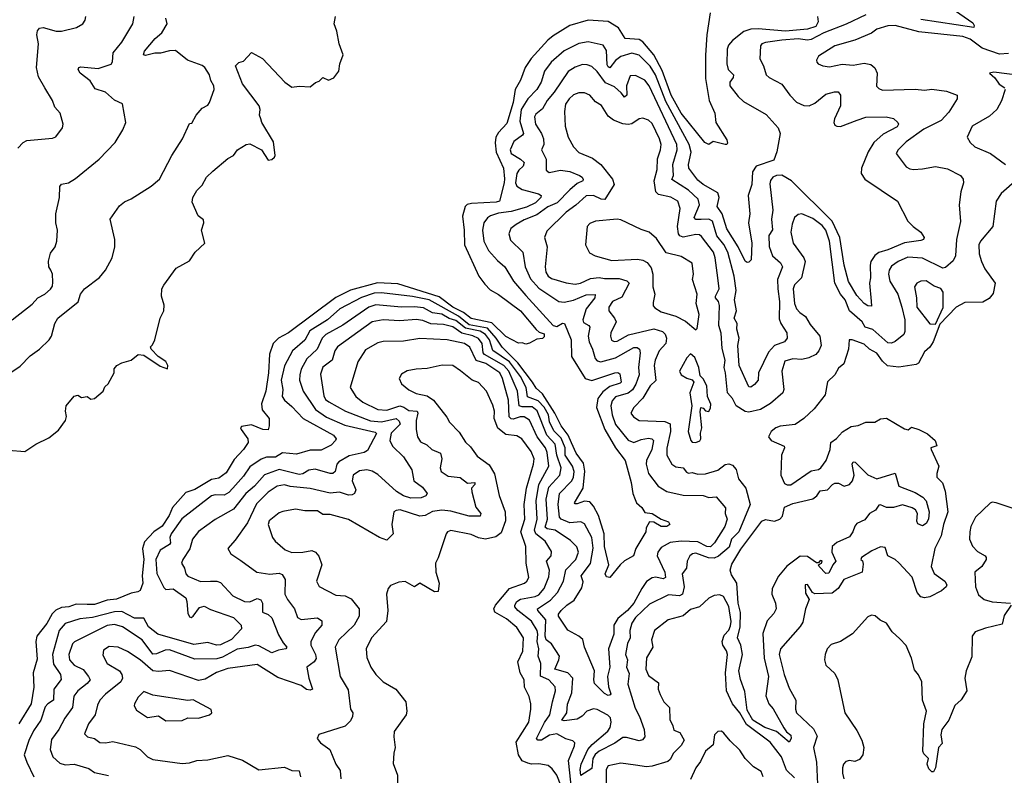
# Model space of a CAD drawing. Extents: x 1690054 to 1842981, y 782881 to 914114.
# Tile 274 of 656: x 1733166 to 1738552, y 872654 to 876787. Entities that reach past the tile are written whole.
import ezdxf

# ---------------------------------------------------------------- set-up
doc = ezdxf.new("R2010")
doc.units = 0

msp = doc.modelspace()

# ---------------------------------------------------------------- linework, layer by layer
at = {"layer": '0CON10XD'}
for points in [[(1733062, 874818), (1733168.9, 874891.1), (1733222.6, 874947.4), (1733275.4, 874984.6), (1733328.1, 875035), (1733340, 875055), (1733357.8, 875125), (1733375, 875153.5), (1733486.2, 875243.8), (1733498.5, 875285), (1733520, 875315), (1733603.4, 875376.6), (1733635, 875416.2), (1733672.5, 875485), (1733685.8, 875544.2), (1733686, 875585), (1733661.2, 875695), (1733711.9, 875768.1), (1733739.6, 875790.4), (1733775, 875807.8), (1733885, 875875.7), (1733930.8, 875915), (1733998.5, 876045), (1734057.5, 876135), (1734095, 876220), (1734108.3, 876221.7), (1734132, 876265), (1734165, 876303.3), (1734195, 876320), (1734205, 876333.3), (1734229.4, 876405), (1734227.8, 876425), (1734210.8, 876455), (1734204.3, 876485), (1734179.2, 876525), (1734165, 876537.1), (1734083.3, 876565), (1734017.9, 876617.9), (1733985, 876616.5), (1733936.4, 876603.6), (1733905, 876603.9), (1733855, 876590.6), (1733844.2, 876594.2), (1733849.4, 876615), (1733906.4, 876685), (1733943.8, 876715), (1733973.4, 876765), (1733966.2, 876795)], [(1733105, 874432), (1733195, 874424.3), (1733254.5, 874465.5), (1733325, 874500), (1733378.7, 874541.3), (1733416.2, 874595), (1733423, 874617), (1733416.4, 874646.4), (1733420, 874675), (1733465, 874727.5), (1733485, 874733.3), (1733505, 874721.2), (1733535, 874726.2), (1733555, 874711.2), (1733575, 874714.3), (1733622, 874755), (1733631.2, 874778.8), (1733650, 874795), (1733682.5, 874855), (1733683, 874877), (1733696.7, 874895), (1733725, 874910), (1733775.7, 874924.3), (1733815, 874955.8), (1733845, 874952.7), (1733935, 874892.1), (1733975, 874877.5), (1733976.9, 874895), (1733965, 874917.5), (1733924.1, 874944.1), (1733886, 874985), (1733882.3, 874997.7), (1733892, 875008), (1733905.8, 875035), (1733934.4, 875155), (1733954.2, 875195), (1733955.8, 875225.8), (1733941.2, 875275), (1733943.8, 875315), (1733953.8, 875335), (1734021.7, 875428.3), (1734095, 875468.8), (1734126, 875515), (1734178, 875565), (1734160, 875635), (1734173.3, 875675), (1734171.7, 875691.7), (1734142.5, 875715), (1734109.3, 875789.3), (1734113.8, 875815), (1734135, 875852.5), (1734165, 875882.5), (1734188.8, 875925), (1734222, 875958), (1734305, 876027.5), (1734335, 876044.3), (1734358, 876075), (1734405, 876104.4), (1734425, 876107.8), (1734488.8, 876075), (1734525, 876018.8), (1734545, 876023.1), (1734560.8, 876035), (1734564.3, 876045), (1734555, 876118.8), (1734490, 876225), (1734485.6, 876245), (1734478.5, 876265), (1734481.1, 876295), (1734475.2, 876315.2), (1734385, 876437.1), (1734346.7, 876535), (1734365, 876553.3), (1734390, 876560), (1734435, 876607.1), (1734494.3, 876575), (1734615.8, 876445), (1734655, 876418.1), (1734695, 876424.2), (1734755, 876420), (1734785, 876443.8), (1734805, 876451.2), (1734825, 876471.2), (1734855, 876456.2), (1734885, 876468.8), (1734912, 876505), (1734917.5, 876545), (1734935.3, 876595), (1734912.9, 876655), (1734900.8, 876725), (1734885.7, 876765), (1734892.9, 876805)], [(1733125, 875146), (1733235, 875230.8), (1733266, 875265), (1733303.8, 875285), (1733335, 875313.8), (1733345, 875330), (1733348.2, 875351.8), (1733345.7, 875395.7), (1733336.4, 875416.4), (1733325.3, 875435), (1733323.3, 875466.7), (1733335, 875510), (1733360, 875545), (1733370, 875575), (1733373.3, 875635), (1733363.6, 875675), (1733364.6, 875725.4), (1733384.4, 875815), (1733385.7, 875875), (1733395, 875887.5), (1733433.3, 875895), (1733471.7, 875918.3), (1733600.8, 876025), (1733687.5, 876115), (1733730, 876185), (1733746, 876225), (1733727.7, 876327.7), (1733685, 876347.1), (1733635, 876390), (1733578.1, 876408.1), (1733551.8, 876451.8), (1733497.1, 876495), (1733486.2, 876515), (1733490, 876525), (1733501.4, 876528.6), (1733595, 876520), (1733666.1, 876543.9), (1733673.4, 876556.6), (1733677.1, 876605), (1733725, 876664.4), (1733785.6, 876765), (1733792.2, 876805)], [(1733156.6, 876083.4), (1733184.4, 876115.6), (1733205, 876126), (1733345, 876139.2), (1733364.3, 876145.7), (1733400.8, 876195), (1733404.2, 876215), (1733387.5, 876275), (1733357.9, 876307.9), (1733345.5, 876345.5), (1733303.7, 876413.7), (1733268.9, 876475), (1733258.9, 876525), (1733269.5, 876655), (1733260.6, 876705), (1733263, 876727), (1733275, 876740), (1733295, 876744.4), (1733365, 876724.5), (1733395, 876724.5), (1733477.5, 876745), (1733511.2, 876765), (1733524, 876785), (1733527.5, 876805)], [(1736943.5, 876825), (1736925.3, 876705), (1736917, 876593), (1736917.7, 876465), (1736937.8, 876345), (1736968.8, 876275), (1736973.1, 876225), (1737035, 876129.2), (1737038.6, 876111.4), (1737035, 876104.3), (1737025, 876104.4), (1736959.5, 876120.5), (1736935, 876104.2), (1736913.1, 876115), (1736784.8, 876275), (1736729.7, 876375), (1736679.8, 876509.8), (1736635.4, 876595.4), (1736575, 876665.2), (1736555, 876678.5), (1736477.1, 876685), (1736441.7, 876741.7), (1736385, 876777.5), (1736275, 876785.3), (1736175, 876755.7), (1736085, 876698.6), (1736054.6, 876675), (1735964.5, 876575.5), (1735930.7, 876525), (1735905, 876455.6), (1735877.2, 876405), (1735865.4, 876335), (1735831, 876219), (1735785, 876170.7), (1735769.8, 876145), (1735766.4, 876113.6), (1735771.8, 876061.8), (1735812.2, 875975), (1735817.4, 875917.4), (1735816.8, 875895), (1735791.4, 875795), (1735771.5, 875788.5), (1735637.7, 875782.3), (1735614.1, 875775.9), (1735602.5, 875765), (1735587.4, 875712.6), (1735597.6, 875635), (1735599.3, 875555), (1735677.5, 875385), (1735710.5, 875340.5), (1735739.5, 875309.5), (1735785, 875284.5), (1735905.6, 875195), (1735991.8, 875091.8), (1736008, 875078), (1736035, 875068.8), (1736035, 875052.5), (1736025, 875042.5), (1735995, 875040), (1735955, 875017.5), (1735935, 875012.5), (1735915, 875020), (1735895, 875017.5), (1735825, 875054.4), (1735749.1, 875129.1), (1735635, 875153.3), (1735594.4, 875185.6), (1735535.3, 875215), (1735461.3, 875271.3), (1735235, 875341.3), (1735122.6, 875347.4), (1734975, 875307), (1734895, 875268.1), (1734636.8, 875075), (1734581.5, 875045), (1734552, 875015), (1734533.1, 874956.9), (1734527.2, 874855), (1734513.1, 874755), (1734488.6, 874685), (1734492.8, 874652.8), (1734530, 874605), (1734531.2, 874565), (1734525, 874544), (1734496.7, 874545), (1734435, 874570.6), (1734378.8, 874561.2), (1734373.8, 874555), (1734377.1, 874545), (1734413.8, 874495), (1734416.7, 874475), (1734391.2, 874435), (1734339.2, 874380.8), (1734295, 874307.9), (1734255, 874278.2), (1734215, 874271.3), (1734125, 874216.7), (1734075, 874201), (1734001.4, 874118.6), (1733983.8, 874075), (1733945, 874017.4), (1733900.2, 873985), (1733849.2, 873930.8), (1733837.2, 873895), (1733844.8, 873835), (1733836.8, 873745), (1733840.6, 873705), (1733824.8, 873665.2), (1733812.8, 873657.2), (1733775, 873650.9), (1733695, 873616.7), (1733645, 873611), (1733575, 873588.8), (1733535, 873587.8), (1733475, 873589), (1733435, 873576), (1733395, 873571.7), (1733363.9, 873556.1), (1733343.2, 873536.8), (1733315, 873484.7), (1733259.7, 873415), (1733253.7, 873385), (1733260.9, 873289.1), (1733240, 873215), (1733243.1, 873135), (1733228.4, 873045), (1733161.1, 872935)], [(1737795, 876814.3), (1737686.9, 876763.1), (1737565, 876716), (1737495, 876678.3), (1737475, 876675.2), (1737425, 876682), (1737334.3, 876675.7), (1737245, 876661.5), (1737226, 876655), (1737218.1, 876645), (1737215, 876572.5), (1737234.2, 876535), (1737249.4, 876485), (1737265, 876470.6), (1737335, 876434.4), (1737378.2, 876375), (1737416, 876336), (1737455, 876317.6), (1737485, 876315.9), (1737515, 876329.8), (1737575, 876379.7), (1737623.2, 876393.2), (1737643, 876393), (1737655.6, 876375), (1737656.1, 876315), (1737623.3, 876245), (1737620, 876225), (1737625, 876210.8), (1737635, 876203.8), (1737655, 876203.4), (1737747.5, 876237.5), (1737795, 876253.3), (1737905, 876256.6), (1737946.1, 876246.1), (1737969.6, 876225), (1737972.5, 876215), (1737965, 876201.3), (1737889.9, 876160.1), (1737838.4, 876115), (1737806.6, 876063.4), (1737770.6, 875975), (1737768.2, 875945), (1737789.6, 875915), (1737968.1, 875795), (1738024.2, 875684.2), (1738052.5, 875655), (1738095.5, 875625), (1738113.6, 875595), (1738110, 875585), (1738095, 875579.2), (1738005, 875567.3), (1737915, 875527.7), (1737866.1, 875513.9), (1737843.2, 875496.8), (1737822.4, 875465), (1737817.6, 875445), (1737819.7, 875375), (1737813.7, 875345), (1737823, 875247), (1737825, 875220), (1737805, 875222.7), (1737785, 875234.5), (1737745, 875278.2), (1737700, 875355), (1737675.5, 875445), (1737652.1, 875595), (1737610.7, 875685), (1737387.9, 875905), (1737335, 875937.1), (1737306.2, 875935), (1737285.6, 875925), (1737272.7, 875907.3), (1737270.2, 875889.8), (1737285.3, 875745.3), (1737278.3, 875695), (1737283.1, 875636.9), (1737263.5, 875606.5), (1737265, 875546.2), (1737284.7, 875495), (1737327.7, 875457.7), (1737339, 875435), (1737310.8, 875365), (1737312.5, 875315), (1737321.9, 875245), (1737320.5, 875150.5), (1737328.8, 875125), (1737361.5, 875075), (1737364.6, 875045), (1737350, 875025), (1737295.6, 875004.4), (1737262.1, 874967.9), (1737207.8, 874855), (1737204.6, 874815), (1737185, 874790.9), (1737165, 874776), (1737155, 874778), (1737102.4, 874895), (1737094.7, 875005), (1737101.6, 875045), (1737088.9, 875095), (1737091.1, 875125), (1737074.8, 875155), (1737086.7, 875195), (1737075.2, 875255), (1737085.9, 875305), (1737073.3, 875385), (1737039.8, 875515), (1737017.6, 875557.6), (1736979.5, 875605), (1736955, 875684.7), (1736935, 875695.2), (1736894.1, 875694.1), (1736864.1, 875694.1), (1736855.3, 875705), (1736884.3, 875775), (1736877.2, 875805), (1736824.8, 875855), (1736733.2, 875913.2), (1736742.4, 875935), (1736739.1, 875995), (1736763.2, 876075), (1736760.2, 876105), (1736609.3, 876425), (1736585, 876456.1), (1736535, 876481.8), (1736505, 876480.6), (1736484.8, 876425.2), (1736488, 876375), (1736475, 876362.7), (1736456.8, 876386.8), (1736419.2, 876419.2), (1736370.9, 876440.9), (1736325, 876503.8), (1736295, 876531.5), (1736270.9, 876540.9), (1736245, 876542.2), (1736205, 876527.8), (1736166.8, 876503.2), (1736089.7, 876390.3), (1736051.4, 876345), (1736025, 876299.6), (1735989.8, 876270.2), (1735981.9, 876255), (1735986.9, 876215), (1736019.8, 876165), (1736031.2, 876135), (1736034, 876105), (1736021.1, 876075), (1736045.3, 876025), (1736045, 875963.3), (1736061.4, 875951.4), (1736125, 875963.1), (1736175, 875956.8), (1736228.1, 875935), (1736242.2, 875925), (1736248, 875912), (1736245.7, 875905), (1736215, 875890.3), (1736175, 875856.5), (1736106.7, 875785), (1736055, 875762.6), (1735995, 875719.6), (1735925, 875692.1), (1735882.5, 875667.5), (1735853.3, 875645), (1735841.5, 875615), (1735851.5, 875581.5), (1735918, 875515), (1735931.6, 875435), (1735960.2, 875370.2), (1736005, 875319.3), (1736071.8, 875275)], [(1737530.9, 876805), (1737533.3, 876775), (1737520.8, 876749.2), (1737475, 876734.4), (1737355.6, 876724.4), (1737205, 876736.8), (1737164.5, 876735), (1737127.4, 876722.6), (1737065, 876674), (1737043.1, 876646.9), (1737035.2, 876625), (1737034.8, 876544.8), (1737041.3, 876515), (1737070.7, 876485), (1737069.4, 876470.6), (1737050.3, 876445), (1737049.6, 876425), (1737096.5, 876366.5), (1737125, 876338.9), (1737248.6, 876268.6), (1737315, 876195.8), (1737325.2, 876165.2), (1737307.3, 876065), (1737292, 876018), (1737195, 875985.3), (1737174.4, 875955), (1737171.7, 875885), (1737150.7, 875825), (1737160.8, 875725), (1737152.7, 875675), (1737171.1, 875565), (1737166.4, 875473.6), (1737155, 875460.8), (1737145, 875459.2), (1737135, 875466), (1737096.5, 875545), (1737035, 875642.5), (1737008.5, 875725), (1736980.8, 875765), (1736992.5, 875815), (1736985, 875840.4), (1736904.6, 875885), (1736875, 875908.8), (1736826.8, 875975), (1736825.3, 875995), (1736838.2, 876061.8), (1736828.9, 876105), (1736699.9, 876339.9), (1736643.8, 876485), (1736615, 876532.7), (1736555, 876592.7), (1736515, 876603.8), (1736454.2, 876585.8), (1736425, 876564.2), (1736395, 876524.3), (1736385, 876528.6), (1736379.7, 876539.7), (1736375, 876618.8), (1736358.3, 876648.2), (1736275, 876666), (1736225, 876657.5), (1736145, 876617.6), (1736074, 876555), (1736036.4, 876505), (1736018.3, 876445), (1735994.8, 876405.2)], [(1738285, 876836.4), (1738379.3, 876769.3), (1738387.8, 876755), (1738385.8, 876745), (1738095, 876787.4)], [(1738575, 876602.1), (1738525, 876598.1), (1738431.3, 876631.3), (1738365, 876680.2), (1738324.2, 876695.8), (1738085, 876720), (1737955, 876755.3), (1737915, 876753.4), (1737855, 876735.3), (1737825, 876713.3), (1737735, 876674.5), (1737624.3, 876645), (1737535, 876587.1), (1737524.4, 876565.6), (1737525.8, 876555), (1737534.2, 876545), (1737558.8, 876535), (1737595, 876529.1), (1737665, 876543.8), (1737725, 876538.2), (1737785, 876548.5), (1737821.2, 876541.2), (1737843.8, 876523.8), (1737857.1, 876495), (1737853.3, 876423.3), (1737865, 876410), (1737885, 876400.8), (1738065, 876406.8), (1738115, 876402.1), (1738155, 876407.9), (1738236, 876396), (1738293.8, 876375), (1738294.3, 876355), (1738248.9, 876281.1), (1738206.5, 876235), (1738111.3, 876188.7), (1738015, 876118.5), (1737972, 876075), (1737961.2, 876055), (1738015, 875981.8), (1738035, 875970.9), (1738055, 875968.5), (1738105, 875970.5), (1738175, 875983.9), (1738242, 875972), (1738311.4, 875935), (1738326.9, 875915), (1738328.9, 875895), (1738313.9, 875845), (1738305.4, 875775), (1738312.6, 875682.6), (1738289.6, 875585), (1738284.6, 875495.4), (1738272.4, 875467.6), (1738229.3, 875430.7), (1738215, 875427.5), (1738105, 875482.3), (1738025, 875488), (1737970.9, 875465), (1737935, 875438.2), (1737922.3, 875417.7), (1737919.2, 875395), (1737926.3, 875356.3), (1737969.4, 875285), (1737990.9, 875215), (1738008.5, 875145), (1738008.3, 875081.7), (1738001.9, 875065), (1737955, 875027.2), (1737935, 875017.4), (1737915, 875019.5), (1737832.7, 875092.7), (1737790, 875105), (1737773.7, 875133.7), (1737705.2, 875195), (1737680.7, 875255), (1737655.2, 875285), (1737624.5, 875345), (1737596.2, 875575), (1737575.2, 875635), (1737555, 875660.8), (1737505, 875698.8), (1737445, 875724.5), (1737425, 875721.9), (1737404.5, 875705), (1737390.9, 875669.1), (1737383.9, 875625), (1737397.8, 875565), (1737455.5, 875485), (1737463.3, 875465), (1737442, 875375), (1737403.5, 875336.5), (1737396.3, 875315), (1737405, 875234.2), (1737415.3, 875205), (1737434, 875186)], [(1738637.3, 876482.7), (1738495, 876500), (1738470, 876495), (1738499.7, 876469.7), (1738524.2, 876435), (1738554, 876415)], [(1735994.8, 876405.2), (1735945, 876354.6), (1735909.8, 876295), (1735901.3, 876231.3), (1735921.1, 876165), (1735917.3, 876155), (1735869.8, 876120.2), (1735848.2, 876075), (1735854.6, 876055), (1735904.6, 876025), (1735925.4, 876005), (1735920.4, 875985), (1735896.6, 875963.4), (1735886.3, 875945), (1735877.6, 875895), (1735885, 875875.6), (1735915, 875858.6), (1736004.6, 875834.6), (1736018.6, 875825), (1736016.7, 875815), (1735987.9, 875785), (1735938, 875762), (1735855, 875737.7), (1735785, 875728), (1735740.6, 875715), (1735725, 875703.5), (1735705.3, 875675), (1735697.3, 875635), (1735705.2, 875575.2), (1735730, 875525), (1735778.9, 875468.9), (1735820.4, 875435), (1735867.2, 875357.2), (1735935, 875277.6), (1736085, 875114.6), (1736105, 875109.6), (1736135, 875127.7), (1736145.8, 875125.8), (1736183.5, 875035), (1736184.3, 874945), (1736260, 874825), (1736295, 874814), (1736421.2, 874855), (1736437.3, 874857.3), (1736449.1, 874849.1), (1736455.3, 874805), (1736451.3, 874798.7), (1736395, 874781.4), (1736355, 874751.6), (1736328.7, 874715), (1736320.9, 874665), (1736366.6, 874545), (1736424.9, 874444.9), (1736477.3, 874375), (1736510.5, 874255), (1736520, 874195), (1736532.7, 874162.7), (1736539.3, 874145), (1736568.8, 874118.8), (1736585, 874092), (1736625, 874085.4), (1736674.7, 874054.7), (1736715, 874041.1), (1736721.5, 874025), (1736705, 874015.3), (1736675, 874015.3), (1736635, 874037.5), (1736610.6, 874039.4), (1736592.7, 874007.3), (1736591.2, 873985), (1736536.9, 873895), (1736524, 873855), (1736475, 873826.2), (1736451.2, 873805), (1736395, 873735.8), (1736375, 873739.4), (1736368.8, 873755), (1736389.5, 873805), (1736364.8, 873905), (1736363.9, 873975), (1736331.4, 874075), (1736305, 874126.7), (1736285, 874150.3), (1736255, 874153.9), (1736215, 874137.8), (1736205, 874138), (1736200.6, 874145), (1736247.8, 874225), (1736258.2, 874318.2), (1736250.3, 874360.3), (1736209.2, 874415), (1736185, 874471.6), (1736167, 874515), (1736128, 874565), (1736093.6, 874635), (1736025, 874740.7), (1735991.1, 874771.1), (1735971.7, 874805), (1735890.3, 874910.3), (1735804.6, 874995), (1735772.1, 875045), (1735725, 875098.9), (1735625, 875117.6), (1735566.1, 875165), (1735405, 875253.8), (1735315, 875272.3), (1735145, 875292.6), (1735105, 875290.9), (1735035, 875268.1), (1734917.3, 875205), (1734849.7, 875145), (1734753.7, 875085), (1734725, 875033.3), (1734657.8, 874975), (1734615, 874894.4), (1734595.7, 874815), (1734604.8, 874765), (1734601.3, 874725), (1734613.8, 874705), (1734655, 874670.4), (1734716.2, 874605), (1734883.1, 874515), (1734897.5, 874495), (1734892.9, 874485), (1734869.8, 874460.2), (1734815, 874431.8), (1734755, 874432.6), (1734679.7, 874410.3), (1734603.1, 874416.9), (1734565.6, 874394.4), (1734516.8, 874393.2), (1734487.5, 874382.5), (1734425, 874341.6), (1734389.8, 874290.2), (1734331.1, 874225), (1734309.5, 874200.5), (1734285, 874186.2), (1734235, 874188.4), (1734215, 874182.4), (1734053.6, 874056.4), (1733994.8, 873975), (1733987.4, 873955), (1733990.3, 873925), (1733985, 873915.6), (1733935, 873884.6), (1733911.6, 873835), (1733916.9, 873756.9), (1733955, 873680.8), (1733965, 873669.2), (1734005, 873673.8), (1734074.5, 873625), (1734081.2, 873605), (1734085, 873540), (1734095, 873520), (1734105, 873516.7), (1734115, 873523.8), (1734148.8, 873571.2), (1734175, 873578.9), (1734210.1, 873560.1), (1734335, 873516.8), (1734378.2, 873475), (1734378.9, 873455), (1734325, 873396.2), (1734265, 873368), (1734243.3, 873365), (1734195, 873380.9), (1734119.2, 873369.2), (1733921.5, 873425), (1733871.6, 873465), (1733845, 873512.7), (1733795, 873512.8), (1733725, 873549.2), (1733685, 873547.1), (1733565, 873517.3), (1733495, 873509.6), (1733415, 873483.2), (1733382.5, 873445), (1733345.5, 873314.5), (1733351.2, 873261.2), (1733390, 873205), (1733392.6, 873177.4), (1733352.7, 873125), (1733351.8, 873065), (1733320, 873045), (1733305, 873027.5), (1733282.5, 872955), (1733242.5, 872897.5), (1733215.7, 872844.3), (1733190.4, 872765), (1733204.8, 872724.8), (1733242.7, 872645)], [(1737434, 875186), (1737465, 875163.6), (1737490.2, 875120.2), (1737543.2, 875055), (1737550, 875005), (1737537.3, 874975), (1737520, 874955), (1737483.1, 874936.9), (1737445, 874928.2), (1737395, 874932), (1737350.5, 874919.5), (1737334.6, 874865), (1737346.5, 874765), (1737340.6, 874745), (1737272.4, 874687.6), (1737217.8, 874655), (1737155, 874640.8), (1737135, 874643.5), (1737084.3, 874675), (1737064.2, 874714.2), (1737037, 874745), (1737027.5, 874855), (1737019.6, 874885), (1737024.7, 874925), (1737007.7, 874987.7), (1737003.1, 875073.1), (1736990.7, 875115), (1736994.2, 875224.2), (1736987.7, 875245), (1736972.3, 875265), (1736971.8, 875275), (1736991.5, 875315), (1736984.2, 875375), (1736970.9, 875485), (1736961.3, 875515), (1736895, 875601.1), (1736885, 875609.6), (1736865, 875612.4), (1736795, 875597.9), (1736776.9, 875605), (1736770.2, 875615), (1736763.9, 875655), (1736778.9, 875755), (1736766.1, 875795), (1736726.9, 875816.9), (1736660.8, 875830.8), (1736645.6, 875845.6), (1736637.1, 875905), (1736652.5, 875967.5), (1736654.4, 876025.6), (1736671.6, 876075), (1736674.7, 876105), (1736666.5, 876135), (1736625, 876218.5), (1736605, 876237.3), (1736575, 876247.5), (1736555, 876244.4), (1736515, 876217.1), (1736495, 876213.1), (1736465, 876217.5), (1736415, 876237.1), (1736385, 876260), (1736348.1, 876318.1), (1736315, 876338.5), (1736285, 876373.8), (1736255, 876386.7), (1736225, 876386.6), (1736195, 876375.3), (1736170.9, 876355), (1736152.5, 876325), (1736146.1, 876285), (1736150.4, 876205), (1736166.9, 876145), (1736195, 876090.8), (1736225, 876060.9), (1736299.8, 876029.8), (1736345, 875995.4), (1736409.6, 875915), (1736417.1, 875885), (1736366.9, 875803.1), (1736346.5, 875805), (1736305, 875825.2), (1736265, 875823.5), (1736208.2, 875771.8), (1736155.4, 875735), (1736049.2, 875630.7), (1736036.7, 875595), (1736052, 875545), (1736040, 875435), (1736044.2, 875405.8), (1736057.1, 875385), (1736075, 875371.2), (1736155, 875347.8), (1736205, 875340), (1736233.1, 875345), (1736287.9, 875372.1), (1736335, 875377.4), (1736365, 875370.6), (1736418.3, 875371.7), (1736445, 875371.9), (1736488, 875358), (1736499.6, 875345), (1736460.3, 875269.7), (1736408.2, 875245), (1736388.5, 875215), (1736387.8, 875195), (1736420.4, 875155), (1736428, 875135), (1736400.4, 875075), (1736397.9, 875055), (1736404.1, 875034.1), (1736417.1, 875027.1), (1736435, 875028.2), (1736496.3, 875063.7), (1736635, 875096.5), (1736681.7, 875081.7), (1736696.5, 875066.5), (1736704.7, 875045), (1736701.1, 875015), (1736664.7, 874975), (1736642.1, 874925), (1736636.7, 874895), (1736646.4, 874813.6), (1736615, 874783.8), (1736575, 874716.8), (1736526.2, 874665), (1736509.4, 874635), (1736524, 874614), (1736555.4, 874595.4), (1736695, 874588.2), (1736725, 874576.2), (1736726.5, 874535), (1736706.4, 874443.6), (1736705.3, 874405), (1736732.7, 874355), (1736755, 874341.4), (1736795, 874336.4), (1736812.6, 874312.6), (1736825, 874306.8), (1736845, 874310), (1736875, 874300.8), (1736917.4, 874302.6), (1736985, 874323.1), (1737025, 874354), (1737045, 874356.9), (1737065, 874349.6), (1737085, 874325.6), (1737098.6, 874275), (1737137.9, 874225), (1737161.6, 874135), (1737100, 873985), (1737060.4, 873945), (1737047.6, 873902.4), (1736987.8, 873852.2), (1736965, 873841.7), (1736934.2, 873844.2), (1736865, 873868), (1736846.2, 873865), (1736831.9, 873855), (1736817.8, 873825), (1736813.3, 873786.7), (1736790.6, 873755), (1736800, 873685), (1736792.5, 873645), (1736775, 873634.8), (1736715, 873640.4), (1736610.5, 873589.5), (1736535, 873516.7), (1736514.2, 873485), (1736504.2, 873445), (1736504.7, 873405), (1736491.3, 873375), (1736480.6, 873315), (1736490, 873285), (1736484.8, 873245), (1736499.7, 873209.7), (1736492.2, 873152.2), (1736531.8, 873021.8), (1736556.5, 872975), (1736581.2, 872905), (1736585, 872863.3), (1736573, 872847), (1736555, 872842.3), (1736485, 872860.4), (1736465, 872859.6), (1736421.3, 872828.7), (1736334.9, 872785.1), (1736313.2, 872766.8), (1736300.8, 872745), (1736295, 872690), (1736235, 872652), (1736231.9, 872685), (1736237, 872715), (1736274.5, 872795.5), (1736297.1, 872822.9), (1736383.3, 872895), (1736395.2, 872915), (1736400.7, 872945), (1736397.4, 872967.4), (1736383.5, 872983.5), (1736325, 873013.6), (1736305, 873016.7), (1736267.5, 873005), (1736242.9, 872977.1), (1736215, 872961.1), (1736145, 872951.2), (1736132.2, 872955), (1736158.8, 872995), (1736163.2, 873043.2), (1736186.6, 873105), (1736191.3, 873185), (1736164.8, 873214.8), (1736092.7, 873235), (1736116, 873286), (1736118.2, 873305), (1736075, 873373.6), (1736045, 873394.4), (1736039.5, 873415), (1736044, 873504), (1735999.5, 873555), (1735998.9, 873565), (1736069, 873611), (1736107.2, 873652.8), (1736140.2, 873715), (1736153.1, 873776.9), (1736208.6, 873835), (1736223.1, 873875), (1736213.4, 873903.4), (1736178.6, 873938.6), (1736095, 873994.5), (1736051.6, 874001.6), (1736041, 874011), (1736052.5, 874055), (1736046.7, 874165), (1736060.1, 874229.9), (1736120.4, 874295), (1736127.5, 874335), (1736104.1, 874405), (1736094.6, 874465), (1736049.3, 874515), (1735997.4, 874647.4), (1735969, 874669), (1735915, 874668.8), (1735898.8, 874675), (1735888.5, 874755), (1735840.8, 874865), (1735813.9, 874895), (1735708.8, 874955), (1735702, 874965), (1735695.7, 875015), (1735675, 875043), (1735645, 875058.2), (1735585, 875072.8), (1735535, 875107.2), (1735485, 875120.2), (1735415, 875124.1), (1735371.6, 875141.6), (1735335, 875146.7), (1735245, 875139.8), (1735154.8, 875145.2), (1735095, 875134.7), (1734905, 874997.7), (1734890, 874975), (1734875.6, 874924.4), (1734823.5, 874886.5), (1734812.1, 874847.9), (1734829, 874729), (1734839.6, 874709.6), (1734856.6, 874696.6), (1734949.1, 874645), (1735085, 874593.2), (1735145, 874587.3), (1735224.8, 874604.8), (1735241.2, 874591.2), (1735247.8, 874575), (1735197.8, 874525), (1735190, 874485), (1735205.3, 874455), (1735266, 874396), (1735311.2, 874325), (1735322.1, 874265), (1735369, 874229), (1735395.7, 874195), (1735388.3, 874181.7), (1735361.9, 874171.9), (1735305, 874170.2), (1735265, 874181.9), (1735227, 874207), (1735125, 874299.4), (1735095, 874316.7), (1735065, 874324.2), (1735025, 874318.9), (1734989.6, 874295), (1734985.3, 874265), (1735004.1, 874215), (1734997.8, 874195), (1734985, 874187.9), (1734965, 874186.8), (1734915, 874202.5), (1734863.8, 874196.2), (1734755, 874222.7), (1734645, 874232.6), (1734615, 874242.5), (1734574.8, 874235.2), (1734525, 874202.5), (1734461.4, 874138.6), (1734412, 874035), (1734345, 873940.8), (1734303.8, 873895), (1734321.2, 873865), (1734375, 873828.6), (1734463.3, 873765), (1734534.7, 873754.7), (1734585, 873758.8), (1734602.5, 873752.5), (1734618.5, 873725), (1734616.8, 873645), (1734631.1, 873615), (1734668.9, 873565), (1734685, 873516), (1734705, 873506.7), (1734794.5, 873514.5), (1734819.3, 873499.3), (1734818.5, 873475), (1734785, 873434.5), (1734758.8, 873385), (1734758.9, 873365), (1734784.2, 873315), (1734787.4, 873292.6), (1734777.1, 873275), (1734737.5, 873245), (1734748.2, 873185), (1734767.5, 873125), (1734755, 873118.9), (1734735, 873122.5), (1734705.2, 873145.2), (1734578.7, 873188.7), (1734465, 873260), (1734305, 873237.6), (1734243.3, 873216.7), (1734180.7, 873179.3), (1734145, 873172.3), (1733985, 873227.3), (1733925, 873220.8), (1733895, 873225.7), (1733825, 873285.8), (1733755, 873331.5), (1733705, 873353.8), (1733655, 873358.5), (1733625, 873337.5), (1733620.6, 873310.6), (1733644.4, 873265), (1733711.8, 873225), (1733725.7, 873205.7), (1733729.4, 873185), (1733719.6, 873165), (1733635, 873098.2), (1733605, 873064.3), (1733591.9, 873038.1), (1733578.5, 872985), (1733542.2, 872935), (1733520.8, 872880.8), (1733536.7, 872865), (1733575, 872855.5), (1733605, 872833.6), (1733635, 872831.2), (1733675, 872837.7), (1733799.1, 872809.1), (1733825, 872794.4), (1733865.4, 872755.4), (1733895, 872740), (1734055, 872718.1), (1734095, 872721.9), (1734135, 872734.3), (1734195, 872738.1), (1734305, 872762.9), (1734385, 872735.6), (1734475, 872683.1), (1734615, 872697.6), (1734655, 872680.4), (1734695, 872677.8), (1734702.1, 872645)], [(1738555.7, 876405), (1738536.4, 876343.6), (1738510.8, 876295), (1738471.5, 876258.5), (1738375.8, 876204.2), (1738348.7, 876145), (1738364.4, 876114.4), (1738391.3, 876091.3), (1738477.1, 876055), (1738559.2, 875995)], [(1738624.5, 875915.5), (1738535, 875837.1), (1738507.1, 875795), (1738489.4, 875655), (1738422.5, 875575), (1738413.1, 875555), (1738414.3, 875505.7), (1738426.7, 875465), (1738445.5, 875425), (1738502.7, 875345), (1738490.3, 875289.7), (1738468.7, 875261.3), (1738435, 875241.4), (1738335, 875240), (1738288, 875215), (1738198.8, 875121.2), (1738163.1, 875025), (1738143.9, 874996.1), (1738115, 874969.4), (1738081.7, 874908.3), (1738069, 874901), (1737975, 874886.9), (1737912.9, 874892.9), (1737885, 874920), (1737855, 874962.5), (1737815.1, 874985.1), (1737785, 875011.8), (1737720, 875035), (1737703.6, 875036.4), (1737699.1, 874985), (1737674.6, 874905.4), (1737645, 874880), (1737625.2, 874844.8), (1737584.8, 874805.2), (1737572.3, 874735), (1737511.1, 874658.9), (1737454.7, 874605.3), (1737407.7, 874572.3), (1737325, 874563.9), (1737302.2, 874555), (1737275.7, 874535), (1737262, 874505), (1737275.9, 874485.9), (1737347.5, 874455), (1737350, 874445), (1737332.2, 874405), (1737329.6, 874295), (1737350, 874250), (1737365, 874242), (1737385, 874242.9), (1737495, 874318.9), (1737535, 874326.4), (1737547.8, 874335), (1737577.8, 874375), (1737599.6, 874435), (1737603.1, 874475), (1737634.5, 874495.5), (1737667.6, 874532.4), (1737715, 874562), (1737752.7, 874567.3), (1737795, 874585.7), (1737844.1, 874585.9), (1737875, 874604), (1737907, 874607), (1738005, 874548.8), (1738026.7, 874543.3), (1738045, 874557.5), (1738085, 874546), (1738131.4, 874521.4), (1738173.3, 874485), (1738183.3, 874456.7), (1738150, 874445), (1738151.2, 874435), (1738194, 874345), (1738181.9, 874305), (1738182.2, 874285), (1738213.1, 874253.1), (1738228, 874208), (1738242.8, 874095), (1738218.9, 874025), (1738206, 873964), (1738171.2, 873895), (1738152.5, 873795), (1738167.7, 873757.7), (1738226.7, 873715), (1738236.7, 873695), (1738233.2, 873685), (1738207.8, 873662.2), (1738145, 873630.6), (1738115, 873624.6), (1738095, 873630), (1738075, 873654), (1738047.4, 873737.4), (1737975, 873816.7), (1737955, 873834.5), (1737914.6, 873854.6), (1737900.6, 873900.6), (1737875, 873903.5), (1737827.6, 873882.4), (1737770, 873845), (1737767.5, 873835), (1737776.2, 873826.2), (1737779.2, 873809.2), (1737775, 873764.3), (1737674.4, 873725), (1737643.1, 873675), (1737609.7, 873650.3), (1737515, 873645.8), (1737503, 873653), (1737475, 873697.5), (1737462, 873695), (1737465, 873650), (1737484.3, 873615), (1737463.8, 873565), (1737449.3, 873490.7), (1737435, 873466.9), (1737328, 873345), (1737321.2, 873315), (1737347.3, 873205), (1737375, 873130), (1737410.8, 873065), (1737408.9, 873015), (1737415, 872996.2), (1737508.3, 872908.3), (1737528.6, 872868.6), (1737507.9, 872805), (1737524.8, 872725.2), (1737532.6, 872565)], [(1736865, 875090), (1736871.7, 875098.3), (1736882.5, 875175), (1736865.9, 875235), (1736871.5, 875285), (1736846.2, 875365), (1736852, 875395), (1736844, 875455), (1736785, 875491.4), (1736702.5, 875512.5), (1736650.2, 875590.2), (1736610, 875625), (1736565, 875638.6), (1736455, 875692.5), (1736435, 875695.8), (1736315, 875684.3), (1736285, 875672.9), (1736270, 875655), (1736260.5, 875555), (1736282.3, 875512.3), (1736313.3, 875495), (1736405, 875469.6), (1736546.2, 875476.2), (1736575, 875471.8), (1736598.1, 875458.1), (1736619.3, 875429.3), (1736630, 875395), (1736630, 875325), (1736640, 875285), (1736630.6, 875239.4), (1736631.1, 875221.1), (1736640, 875210), (1736675, 875189.6), (1736754.7, 875164.7), (1736808.8, 875138.8), (1736865, 875090)], [(1738175, 875121.2), (1738218.1, 875211.9), (1738217.2, 875297.2), (1738205, 875315.9), (1738168.8, 875328.8), (1738125, 875357.7), (1738095, 875357.3), (1738073.1, 875345), (1738060.4, 875325), (1738072.2, 875265), (1738073.3, 875215), (1738145, 875123.8), (1738175, 875121.2)], [(1736071.8, 875275), (1736114.8, 875244.8), (1736145, 875241.1), (1736195, 875253.1), (1736265, 875282.1), (1736314.4, 875284.4), (1736312.2, 875265), (1736265, 875204.6), (1736245.8, 875145), (1736250.9, 875130.9), (1736279.1, 875115), (1736285.2, 875105.2), (1736276.2, 875055), (1736280.2, 875025), (1736300, 874985), (1736313.9, 874933.9), (1736325, 874920.4), (1736345, 874916.3), (1736425, 874938), (1736525, 874993.4), (1736544.1, 874994.1), (1736555.5, 874985), (1736560.9, 874965), (1736550.7, 874885), (1736554.8, 874845), (1736536.7, 874793.3), (1736517.3, 874762.7), (1736495.1, 874744.9), (1736425, 874724.7), (1736407.1, 874702.9), (1736399.8, 874675), (1736406.2, 874625), (1736425, 874572.3), (1736495, 874487.2), (1736525, 874474.3), (1736565, 874490), (1736605, 874498.7), (1736624.4, 874494.4), (1736632.9, 874485), (1736623.3, 874435), (1736593.9, 874375), (1736593.6, 874355), (1736604.8, 874304.8), (1736658.1, 874235), (1736705, 874206.2), (1736795, 874185.5), (1736905, 874184.1), (1736935, 874173.2), (1736975, 874177.5), (1737027.3, 874117.3), (1737025.3, 874085), (1737035.3, 874055), (1737023.1, 874015), (1736967.5, 873925), (1736945, 873903.8), (1736925, 873905.1), (1736875, 873930.1), (1736785, 873935.3), (1736723.7, 873926.3), (1736675, 873900.7), (1736657.3, 873875), (1736652.6, 873855), (1736694.4, 873765), (1736698, 873735), (1736685, 873728.4), (1736645, 873736.7), (1736625, 873733.5), (1736595, 873713.8), (1736568.8, 873675), (1736525, 873595.3), (1736490, 873555), (1736438, 873512), (1736415.2, 873475), (1736416.8, 873425), (1736386.1, 873345), (1736393.4, 873245), (1736380.6, 873195), (1736387.2, 873137.2), (1736400, 873100), (1736396.7, 873093.3), (1736385, 873091.1), (1736365, 873100.9), (1736310.8, 873155), (1736306.7, 873175), (1736310.4, 873225), (1736255, 873354), (1736246.4, 873396.4), (1736225, 873415.6), (1736165, 873447.5), (1736113.6, 873525), (1736114, 873535), (1736128.2, 873555), (1736158.9, 873585), (1736198.7, 873611.3), (1736240.1, 873679.9), (1736248.2, 873711.8), (1736238.1, 873745), (1736288.4, 873811.6), (1736303.8, 873896.2), (1736295.7, 873955), (1736255, 874029.1), (1736235, 874040.8), (1736175, 874035.3), (1736127.5, 874055), (1736119.5, 874065), (1736112, 874135), (1736119, 874195), (1736185.6, 874264.4), (1736196, 874285), (1736199.4, 874315), (1736189.3, 874345), (1736150.5, 874405), (1736149, 874445), (1736128.2, 874498.2), (1736088.7, 874538.7), (1736065, 874587.5), (1736058.3, 874625), (1736035, 874667.8), (1736002.4, 874702.4), (1735944.6, 874724.6), (1735937.1, 874775), (1735904.9, 874835), (1735845.6, 874915), (1735755, 874978.3), (1735736, 875035), (1735714.6, 875065), (1735685, 875083.2), (1735605, 875099.4), (1735551.5, 875141.5), (1735515, 875152.8), (1735475, 875176.3), (1735425, 875183), (1735375, 875211.6), (1735325, 875216.7), (1735255, 875213.9), (1735115, 875228.1), (1735075, 875214.8), (1734933.8, 875116.2), (1734841.6, 875065), (1734820.8, 875045), (1734794.2, 874985), (1734737.6, 874932.4), (1734706.2, 874875), (1734697.6, 874845), (1734697.3, 874815), (1734716.9, 874755), (1734783.7, 874655), (1734845, 874612.7), (1734945, 874569.5), (1735110.2, 874530.2), (1735117.4, 874522.6), (1735069.2, 874430.8), (1735050.6, 874419.4), (1734968.2, 874401.8), (1734912.1, 874367.9), (1734900, 874355), (1734891.8, 874315), (1734879.2, 874305), (1734865, 874303.8), (1734782.1, 874327.9), (1734747.6, 874322.4), (1734715, 874302.9), (1734695, 874299.3), (1734585, 874326.9), (1734505, 874296.5), (1734450.5, 874235), (1734403.6, 874195), (1734335, 874110.4), (1734235, 874052.3), (1734145, 873986.5), (1734110.8, 873945), (1734097.7, 873892.3), (1734058.2, 873835), (1734051.5, 873815), (1734067, 873787), (1734074.1, 873755), (1734085, 873743.2), (1734155, 873714.6), (1734210, 873715), (1734245, 873715.3), (1734265, 873708.2), (1734332.2, 873635), (1734395, 873604.7), (1734425, 873602.5), (1734465, 873620), (1734485, 873613.8), (1734494.7, 873595), (1734495, 873546.2), (1734525, 873533.5), (1734545, 873514.4), (1734582.7, 873422.7), (1734607.5, 873377.5), (1734627.1, 873355), (1734622.5, 873345), (1734581.8, 873338.2), (1734545, 873324), (1734475, 873361.9), (1734453.8, 873366.2), (1734415, 873352.3), (1734355, 873342.9), (1734275, 873300), (1734245, 873290.5), (1734125, 873288.8), (1733985, 873340.3), (1733961.4, 873338.6), (1733915, 873317.7), (1733895, 873316.1), (1733836.5, 873395), (1733727.8, 873465), (1733685, 873477.7), (1733645, 873473.3), (1733466.4, 873383.6), (1733455, 873372.2), (1733434.3, 873315), (1733438.4, 873285), (1733465, 873255.4), (1733512.5, 873232.5), (1733542.7, 873195), (1733551.2, 873175), (1733535, 873155.4), (1733484, 873116), (1733462.7, 873087.3), (1733455.9, 873024.1), (1733412.9, 872967.1), (1733380, 872905), (1733340.8, 872849.2), (1733332.4, 872795), (1733348, 872755), (1733385, 872719.3), (1733415, 872711.3), (1733465, 872714), (1733545, 872690.7), (1733575, 872668.6), (1733652.8, 872652.8)], [(1736186.9, 872565), (1736168.5, 872735), (1736201.3, 872815), (1736202.1, 872832.1), (1736192.2, 872842.2), (1736153.9, 872853.9), (1736105, 872879.7), (1736065, 872874), (1736020, 872845), (1736000.8, 872845), (1735992.1, 872855), (1736036.9, 872943.1), (1736066.1, 872985), (1736079.8, 873055), (1736096.9, 873115), (1736095, 873137.1), (1736059.6, 873175), (1736015.1, 873195.1), (1736016.7, 873265), (1736002.7, 873305), (1736005.3, 873345), (1735996, 873385), (1736000.5, 873425), (1735996.2, 873445), (1735965, 873497.4), (1735891, 873555), (1735874.2, 873575), (1735873.7, 873585), (1735885.5, 873604.5), (1735905, 873617), (1735985, 873631.2), (1736005, 873641.2), (1736034.3, 873675), (1736061.1, 873738.9), (1736063.8, 873775), (1736048.4, 873825), (1736073.9, 873855), (1736075, 873878.8), (1736039.5, 873935), (1735989.3, 873975), (1735982.2, 873995), (1735996, 874055), (1735990.7, 874155), (1736005.1, 874245), (1736059.8, 874345), (1736050.5, 874419.5), (1736043, 874445), (1735997.3, 874505), (1735955, 874596.9), (1735925, 874614.8), (1735904.2, 874615), (1735865, 874601.5), (1735855, 874603), (1735843.2, 874615), (1735839.8, 874705), (1735807, 874825), (1735792.3, 874855), (1735715.6, 874905.6), (1735663.3, 874923.3), (1735628.1, 874995), (1735598.6, 875015), (1735504.1, 875035.9), (1735355, 875043.1), (1735265, 875028.7), (1735155, 875026.1), (1735125, 875018.5), (1735058.3, 874981.7), (1735015.6, 874915), (1734974.4, 874775), (1735005.6, 874725), (1735043.5, 874695), (1735125, 874654), (1735175, 874651.5), (1735245, 874674), (1735268.1, 874668.1), (1735295, 874648.9), (1735339.6, 874645), (1735344.7, 874634.7), (1735334.8, 874595), (1735334.1, 874545), (1735342.5, 874505), (1735358.1, 874478.1), (1735392.3, 874462.3), (1735421.4, 874435), (1735467.3, 874415), (1735475.3, 874385.3), (1735466.2, 874335), (1735472.2, 874315), (1735509.2, 874289.3), (1735575, 874282), (1735615, 874251.5), (1735655.6, 874255), (1735656.1, 874245), (1735638.2, 874225), (1735639.4, 874205), (1735660.9, 874120.9), (1735689.4, 874085), (1735685, 874071.4), (1735625, 874071.8), (1735525, 874098.6), (1735475, 874103.3), (1735425, 874097.6), (1735384.6, 874075.4), (1735355, 874070.8), (1735247.5, 874105), (1735225, 874103.1), (1735213.1, 874095), (1735201.2, 874025), (1735208.1, 873975), (1735175, 873940), (1735134.2, 873954.2), (1734965, 874053.5), (1734865, 874081.2), (1734825, 874081.1), (1734795, 874100.9), (1734725, 874100.4), (1734675, 874110), (1734605, 874097.3), (1734585, 874089.5), (1734530.5, 874045), (1734524.6, 874025), (1734548.1, 873955), (1734562.9, 873935), (1734617.8, 873887.8), (1734655, 873872.7), (1734714.6, 873874.6), (1734765, 873883.8), (1734783.7, 873873.7), (1734802.7, 873852.7), (1734819.2, 873805), (1734790, 873715), (1734805, 873687.1), (1734895, 873639.2), (1734946, 873636), (1734978.7, 873618.7), (1735022.9, 873565), (1735023.8, 873525), (1734995.9, 873474.1), (1734912.3, 873395), (1734891.1, 873355), (1734919.5, 873195), (1734962, 873122), (1734975.8, 873015.8), (1734987.5, 872995), (1734985.7, 872975), (1734975, 872951.2), (1734947, 872923), (1734802.3, 872877.7), (1734793.3, 872855), (1734812.1, 872832.1), (1734862, 872795), (1734896.2, 872715), (1734919.5, 872679.5), (1734923.3, 872635)], [(1736865, 874473.3), (1736886.4, 874483.6), (1736892.5, 874495), (1736890, 874525), (1736898, 874555), (1736888.8, 874641.2), (1736892.5, 874665), (1736905, 874662.5), (1736917.1, 874647.1), (1736935, 874644), (1736945, 874663.8), (1736945.8, 874684.2), (1736929.2, 874725), (1736925.5, 874785), (1736905, 874823.3), (1736888.3, 874838.3), (1736881.2, 874885), (1736858.3, 874938.3), (1736835, 874958.8), (1736815, 874938), (1736774.4, 874865), (1736785, 874844.2), (1736815, 874825.8), (1736845, 874817.5), (1736853.8, 874805), (1736830.8, 874745), (1736842.9, 874675), (1736822.7, 874535), (1736836.7, 874485), (1736845, 874476.7), (1736865, 874473.3)], [(1736128.4, 872595), (1736105, 872653.6), (1736078.7, 872688.7), (1736056.9, 872706.9), (1736005, 872716.7), (1735965, 872714.3), (1735945, 872719.2), (1735913.7, 872733.7), (1735895.3, 872765.3), (1735880.9, 872835), (1735951.9, 872945), (1735962.9, 873015), (1735961.8, 873045), (1735952.2, 873085), (1735927.5, 873135), (1735925.5, 873175), (1735903.8, 873215), (1735891.2, 873275), (1735917.8, 873332.2), (1735922, 873405), (1735885, 873463.1), (1735829.1, 873509.1), (1735765.2, 873545.2), (1735760.5, 873565), (1735768, 873585), (1735844.7, 873675), (1735927.1, 873705), (1735940.5, 873715), (1735950.9, 873735), (1735936.5, 873815), (1735934.5, 873905), (1735906.6, 873985), (1735928.4, 874055), (1735925.7, 874134.3), (1735939, 874225), (1735976.6, 874355), (1735980, 874385), (1735964.6, 874425), (1735912.2, 874495), (1735885, 874510), (1735825, 874518.4), (1735782.2, 874552.2), (1735761.8, 874605), (1735762.8, 874645), (1735755, 874678), (1735719.1, 874755), (1735675, 874801.9), (1735642, 874815), (1735576.6, 874866.6), (1735535, 874896.2), (1735477.4, 874897.4), (1735395, 874879.2), (1735335, 874876.2), (1735285, 874865.6), (1735255, 874848.8), (1735242.5, 874825), (1735254, 874795), (1735295, 874762.1), (1735335, 874741.9), (1735395, 874729.7), (1735429.1, 874705), (1735502.4, 874612.4), (1735517.5, 874585), (1735570.5, 874530.5), (1735605.5, 874475.5), (1735631.3, 874451.3), (1735668.9, 874398.9), (1735735, 874352.2), (1735762.4, 874302.4), (1735788.9, 874185), (1735821.8, 874095), (1735824, 874045), (1735799.6, 873980.4), (1735771.1, 873958.9), (1735714.7, 873944.7), (1735675, 873953.3), (1735635, 873970.8), (1735525, 873993.6), (1735505.8, 873985), (1735499.5, 873975), (1735455, 873842.5), (1735440, 873815), (1735442.5, 873765), (1735460.5, 873705), (1735455, 873660), (1735435, 873657.8), (1735355, 873704.2), (1735325, 873684.3), (1735275, 873714.4), (1735239.8, 873710.2), (1735195, 873692.5), (1735181.4, 873675), (1735172.7, 873645), (1735180, 873555), (1735171.8, 873495), (1735091.2, 873405), (1735061.5, 873345), (1735065, 873298.8), (1735087.5, 873245), (1735115, 873205.7), (1735154.7, 873164.7), (1735222.9, 873125), (1735277.9, 873055), (1735284.6, 873005), (1735280.9, 872985), (1735215, 872892.5), (1735212.2, 872865), (1735219.4, 872805), (1735212.9, 872775), (1735208.7, 872718.7), (1735233.1, 872655), (1735232.2, 872595)], [(1737375, 872835.6), (1737305, 872893), (1737241.8, 872915), (1737176.5, 872955), (1737145, 873010), (1737132.8, 873112.8), (1737108.1, 873178.1), (1737100.5, 873225), (1737120.4, 873315), (1737111, 873365), (1737091.9, 873405), (1737106.5, 873465), (1737109, 873545), (1737096, 873595), (1737089.2, 873705), (1737059.5, 873749.5), (1737052.6, 873775), (1737061.1, 873808.9), (1737109.9, 873890.1), (1737225, 874044.6), (1737245, 874052.5), (1737295, 874043.6), (1737324.7, 874055.3), (1737338.2, 874071.8), (1737349, 874121), (1737395, 874141.1), (1737504.8, 874165.2), (1737527.2, 874182.8), (1737545, 874209.2), (1737585, 874214.7), (1737611.2, 874245), (1737625, 874252), (1737645, 874252.2), (1737675, 874236.1), (1737705, 874243.6), (1737721.8, 874265), (1737730.5, 874295), (1737719.5, 874355), (1737725, 874368.4), (1737736.6, 874366.6), (1737805, 874296.9), (1737855, 874276), (1737955, 874305.8), (1737975.4, 874235.4), (1738065, 874201.1), (1738106.9, 874175), (1738125, 874155.6), (1738141.7, 874095), (1738136.5, 874055), (1738125, 874030.6), (1738105, 874019.1), (1738079.6, 874029.6), (1738073.6, 874043.6), (1738076.1, 874085), (1738065.2, 874105.2), (1738047.3, 874117.3), (1737995, 874132.4), (1737945, 874118.5), (1737908, 874118), (1737875, 874132.5), (1737865, 874130.8), (1737846.4, 874103.6), (1737815, 874086), (1737788.1, 874051.9), (1737745, 874031.5), (1737733.4, 874016.6), (1737723.3, 873985), (1737705, 873958.5), (1737635, 873926.7), (1737610.9, 873905), (1737609.1, 873875), (1737630.6, 873825), (1737613.3, 873805), (1737591.4, 873758.6), (1737575, 873757.6), (1737538.5, 873795), (1737536.2, 873805), (1737551.2, 873815), (1737555, 873826.7), (1737545, 873829.2), (1737535, 873816.7), (1737525, 873815.7), (1737475, 873850.9), (1737435, 873852), (1737361.9, 873798.1), (1737317.3, 873742.7), (1737282, 873675), (1737280, 873645), (1737300.3, 873595), (1737304.7, 873565), (1737291.5, 873538.5), (1737255, 873498.5), (1737231.1, 873428.9), (1737238.6, 873295), (1737262.3, 873195), (1737248.3, 873088.3), (1737264.6, 873045), (1737287.9, 873017.9), (1737345, 872913.3), (1737360.8, 872890.8), (1737385, 872872.5), (1737386.1, 872855), (1737375, 872835.6)], [(1738605, 874111.2), (1738507.5, 874145), (1738485, 874147.5), (1738475, 874142.5), (1738394.1, 874065.9), (1738369.5, 874015), (1738362.5, 873985), (1738361.5, 873945), (1738377.3, 873907.3), (1738405, 873877.3), (1738446.7, 873855), (1738453.3, 873845), (1738453.3, 873835), (1738428.8, 873795), (1738390.8, 873765), (1738394.3, 873685), (1738410.3, 873640.3), (1738440.8, 873615), (1738485, 873602.3), (1738585, 873596)], [(1737405, 872639.2), (1737360.9, 872680.9), (1737333.1, 872755), (1737272, 872835), (1737142.2, 872932.2), (1737105, 872995.3), (1737064.9, 873044.9), (1737031.8, 873115), (1737025.9, 873215), (1737037, 873315), (1737032.2, 873335), (1737011.9, 873365), (1737008.3, 873385), (1737019.5, 873420.5), (1737045, 873447.8), (1737055, 873470.6), (1737057.9, 873495), (1737045, 873576.5), (1737015, 873631.8), (1736995, 873640.4), (1736965, 873636.7), (1736935, 873622.9), (1736885, 873575.6), (1736835, 873560.9), (1736794.8, 873525.2), (1736712.9, 873505), (1736638.9, 873445), (1736621.3, 873395), (1736628.9, 873355), (1736594.3, 873295.7), (1736590.7, 873235), (1736605, 873200), (1736659.6, 873159.6), (1736658.9, 873125), (1736668.9, 873095), (1736690, 873055), (1736721.1, 873025), (1736721.7, 872958.3), (1736739.5, 872925), (1736745, 872900), (1736777.1, 872887.1), (1736801.2, 872845), (1736785, 872816.5), (1736741.8, 872775), (1736725, 872740.6), (1736711.3, 872728.7), (1736625, 872703.4), (1736595, 872700.3), (1736535, 872709.1), (1736455, 872720.9), (1736384.7, 872705.3), (1736374.2, 872685), (1736373.5, 872555)], [(1738588.8, 873585), (1738551.5, 873528.5), (1738539.7, 873480.3), (1738448.8, 873458.8), (1738392.4, 873437.6), (1738376, 873415), (1738375, 873302.5), (1738343.8, 873225), (1738336.2, 873185), (1738346.1, 873115), (1738315, 873066.7), (1738281.8, 873035), (1738248.9, 872955), (1738210.8, 872905), (1738204.1, 872875), (1738211.7, 872828.3), (1738192.7, 872805), (1738176, 872695), (1738165, 872672.5), (1738155, 872672.5), (1738138.8, 872688.8), (1738130, 872715), (1738136.7, 872745), (1738110.9, 872770.9), (1738105.5, 872785.5), (1738110.9, 872935), (1738125.7, 873005), (1738104.7, 873064.7), (1738100, 873165), (1738082.8, 873202.8), (1738060.9, 873230.9), (1738044.4, 873295), (1738014.6, 873364.6), (1737980.9, 873400.9), (1737937.6, 873437.6), (1737906.7, 873485), (1737872.4, 873502.4), (1737845, 873525.8), (1737825, 873530), (1737805, 873520), (1737721.7, 873428.3), (1737655, 873386.2), (1737605, 873368.8), (1737583.8, 873345), (1737571.4, 873315), (1737568.6, 873285), (1737575, 873256.7), (1737625, 873211.2), (1737641.1, 873175), (1737679.1, 872995), (1737745, 872898.1), (1737771.8, 872845), (1737784, 872805), (1737778.8, 872765), (1737760.5, 872739.5), (1737735, 872728.5), (1737705, 872734.5), (1737685, 872728.5), (1737672.3, 872715), (1737666.7, 872695), (1737666, 872665), (1737674.3, 872634.3)], [(1733965, 872950.9), (1734055, 872953.1), (1734085, 872968.6), (1734145, 872966.9), (1734205, 872984.5), (1734217.5, 872995), (1734214, 873014), (1734115, 873065.6), (1734085, 873063.1), (1733895, 873092.1), (1733845, 873111.9), (1733815, 873081.9), (1733794.5, 873045), (1733792.9, 873032.9), (1733805, 873010), (1733865, 872969.4), (1733925, 872979.4), (1733965, 872950.9)], [(1737233.5, 872645), (1737222.5, 872675), (1737180.7, 872700.7), (1737134.6, 872745), (1737105, 872791.9), (1737052.1, 872842.1), (1737017.5, 872885), (1737005, 872894.2), (1736985, 872892.5), (1736967.5, 872875), (1736959.7, 872820.3), (1736918.2, 872785), (1736890.5, 872729.5), (1736864.6, 872695.4), (1736835, 872630)]]:
    msp.add_lwpolyline(points, dxfattribs=at)

doc.saveas('drawing.dxf')
